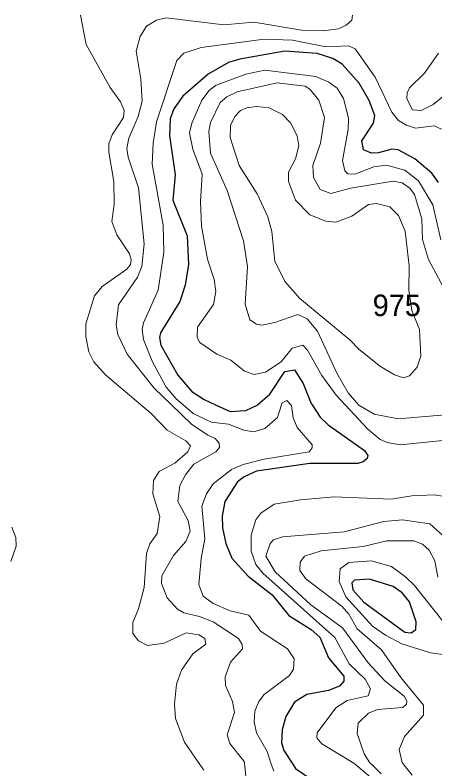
# Model space of a CAD drawing. Extents: x 473.9 to 500, y 7733.1 to 7760.8.
# Drawn here: x 478.365 to 479.923, y 7758.01 to 7760.81 of the extents above; entities that cross this region are included whole.
import ezdxf

# ---------------------------------------------------------------- set-up
doc = ezdxf.new("R2010")
doc.units = 0
doc.header["$LTSCALE"] = 0.032
doc.layers.add('1', color=7, linetype='Continuous', lineweight=25)
doc.layers.add('2', color=7, linetype='Continuous', lineweight=13)
doc.layers.add('21', color=7, linetype='Continuous')

msp = doc.modelspace()

# ---------------------------------------------------------------- linework, layer by layer
at = {"layer": '1'}
for points in [[(479.9359, 7760.1885), (479.9109, 7760.2228), (479.8488, 7760.2759), (479.7864, 7760.3088), (479.7626, 7760.3117), (479.7133, 7760.2975), (479.6877, 7760.2972), (479.6575, 7760.3096), (479.6518, 7760.3425), (479.6945, 7760.4077), (479.7004, 7760.4371), (479.6794, 7760.4924), (479.6419, 7760.5562), (479.5784, 7760.6277), (479.5444, 7760.6484), (479.4859, 7760.6671), (479.3663, 7760.6752), (479.1991, 7760.6461), (479.1569, 7760.6336), (479.0821, 7760.5898), (478.9876, 7760.5088), (478.954, 7760.4611), (478.9402, 7760.4249), (478.9377, 7760.3626), (478.9585, 7760.2165), (478.9505, 7760.1227), (479.0032, 7759.9898), (479.0083, 7759.8831), (478.9962, 7759.8062), (478.9763, 7759.7466), (478.9041, 7759.6293), (478.9007, 7759.6127), (478.9058, 7759.5838), (478.9686, 7759.4729), (479.0209, 7759.4124), (479.0668, 7759.382), (479.1086, 7759.3629), (479.1633, 7759.338), (479.2216, 7759.3412), (479.2635, 7759.3611), (479.2651, 7759.3625), (479.3104, 7759.4023), (479.3662, 7759.486), (479.4021, 7759.4922), (479.4336, 7759.4421), (479.4641, 7759.3667), (479.4673, 7759.3619), (479.4975, 7759.3162), (479.5264, 7759.2879), (479.6612, 7759.1933), (479.6737, 7759.1742), (479.6718, 7759.163), (479.6572, 7759.1503), (479.6367, 7759.1444), (479.4583, 7759.1444), (479.2613, 7759.116), (479.2148, 7759.0955), (479.1905, 7759.0763), (479.1434, 7759.0032), (479.1339, 7758.9487), (479.1352, 7758.9052)], [(479.1352, 7758.9052), (479.1471, 7758.8477), (479.1691, 7758.7927), (479.2295, 7758.7263), (479.3187, 7758.657), (479.381, 7758.5803), (479.4634, 7758.5276), (479.4965, 7758.4993), (479.5284, 7758.4228), (479.5846, 7758.3545), (479.5853, 7758.3358), (479.5686, 7758.3173), (479.5283, 7758.3019), (479.4475, 7758.2863), (479.4018, 7758.2581), (479.3693, 7758.2056), (479.3559, 7758.1561), (479.3541, 7758.1078), (479.3624, 7758.0794), (479.3959, 7758.0279), (479.4061, 7758.0123), (479.5146, 7757.9383)]]:
    msp.add_lwpolyline(points, dxfattribs=at)
msp.add_lwpolyline([(479.8533, 7758.5564), (479.828, 7758.631), (479.8011, 7758.6643), (479.7679, 7758.6881), (479.6805, 7758.7149), (479.6243, 7758.7119), (479.6148, 7758.7019), (479.6189, 7758.6756), (479.6594, 7758.6291), (479.8114, 7758.5186), (479.8349, 7758.5152), (479.8523, 7758.5279)], close=True, dxfattribs=at)
at = {"layer": '2'}
for points in [[(479.0651, 7758.0063), (479.0481, 7758.0311), (478.9943, 7758.1095), (478.9599, 7758.1971), (478.9561, 7758.2511), (478.9637, 7758.3257), (478.9825, 7758.3771), (479.0251, 7758.4375), (479.0726, 7758.4736), (479.0693, 7758.4944), (479.0464, 7758.5085), (479.0005, 7758.5155), (478.9179, 7758.4778), (478.8567, 7758.469), (478.8227, 7758.4861), (478.8026, 7758.5137), (478.8026, 7758.5542), (478.8231, 7758.6047), (478.8437, 7758.6838), (478.8532, 7758.81), (478.8655, 7758.8457), (478.8928, 7758.8843), (478.9022, 7758.9476), (478.8766, 7759.0322), (478.8785, 7759.0818), (478.8999, 7759.1144), (478.9574, 7759.1455), (479.0066, 7759.1876), (479.0164, 7759.2098), (478.9991, 7759.2292), (478.9293, 7759.2685), (478.8696, 7759.3305), (478.8303, 7759.3638), (478.7008, 7759.4736), (478.6573, 7759.5215), (478.6387, 7759.5588), (478.6281, 7759.6166), (478.6281, 7759.6626), (478.6594, 7759.767), (478.6888, 7759.8022), (478.7799, 7759.8664), (478.7929, 7759.8836), (478.7962, 7759.901), (478.7899, 7759.9235), (478.7431, 7759.9931), (478.7238, 7760.0427), (478.7326, 7760.108), (478.7317, 7760.1921), (478.7126, 7760.3005), (478.7126, 7760.3321), (478.7249, 7760.3652), (478.7673, 7760.4296), (478.7702, 7760.4553), (478.7561, 7760.4879), (478.7182, 7760.5401), (478.6283, 7760.7002), (478.6077, 7760.8089)], [(479.2234, 7757.9607), (479.216, 7758.0295), (479.2151, 7758.0375), (479.1617, 7758.1044), (479.1524, 7758.1367), (479.1788, 7758.2197), (479.1722, 7758.2613), (479.1453, 7758.32), (479.1449, 7758.3521), (479.1648, 7758.4063), (479.209, 7758.4562), (479.2075, 7758.4725), (479.1938, 7758.4948), (479.1, 7758.5566), (479.0492, 7758.5767), (478.9908, 7758.5897), (478.9672, 7758.604), (478.9297, 7758.6463), (478.9087, 7758.6989), (478.91, 7758.728), (478.953, 7758.8034), (478.9986, 7758.8549), (479.0146, 7758.8929), (479.0073, 7758.9326), (478.9687, 7759.0039), (478.9763, 7759.0623), (478.9977, 7759.102), (479.0289, 7759.1415), (479.1097, 7759.1883), (479.1231, 7759.2039), (479.1219, 7759.2203), (479.1079, 7759.2374), (479.0802, 7759.2493), (479.0192, 7759.2905), (478.9441, 7759.3634), (478.881, 7759.4247), (478.7815, 7759.5501), (478.7463, 7759.624), (478.7399, 7759.6595), (478.7491, 7759.7338), (478.8194, 7759.8359), (478.8358, 7759.8754), (478.8435, 7759.9596), (478.8234, 7760.1686), (478.7846, 7760.2823), (478.7801, 7760.3144), (478.7869, 7760.3525), (478.8224, 7760.4334), (478.8371, 7760.4903), (478.8322, 7760.5712), (478.8139, 7760.6751), (478.8286, 7760.7304), (478.8524, 7760.7679), (478.89, 7760.7913), (478.9252, 7760.7999), (479.1392, 7760.7733), (479.2512, 7760.7837), (479.4275, 7760.7541), (479.508, 7760.7516), (479.565, 7760.7589), (479.5936, 7760.7719), (479.6145, 7760.7909), (479.6172, 7760.8096)], [(478.8899, 7760.4136), (478.9652, 7760.6411), (478.9916, 7760.6676), (479.0555, 7760.6897), (479.2893, 7760.7202), (479.395, 7760.7163), (479.5176, 7760.6921), (479.6028, 7760.6953), (479.6266, 7760.6839), (479.7013, 7760.5787), (479.7636, 7760.4496), (479.7874, 7760.4187), (479.817, 7760.4003), (479.851, 7760.3898), (479.9198, 7760.3984), (479.9474, 7760.3865)], [(479.9363, 7760.6679), (479.8843, 7760.5943), (479.8282, 7760.5396), (479.8197, 7760.521), (479.8189, 7760.4983), (479.8397, 7760.458), (479.8724, 7760.4554), (479.9165, 7760.4778), (479.9941, 7760.5407)], [(479.9764, 7759.2319), (479.7938, 7759.2135), (479.7459, 7759.2221), (479.7194, 7759.2337), (479.6725, 7759.273), (479.5907, 7759.3615), (479.5563, 7759.3987), (479.503, 7759.4709), (479.4507, 7759.5656), (479.4332, 7759.5845), (479.3932, 7759.5726), (479.352, 7759.522), (479.2945, 7759.4838), (479.2522, 7759.4748), (479.2159, 7759.4869), (479.1653, 7759.5288), (479.1135, 7759.5502), (479.0508, 7759.5943), (479.0406, 7759.6121), (479.0414, 7759.6508), (479.101, 7759.735), (479.1104, 7759.7833), (479.1032, 7759.8277), (479.0787, 7759.9032), (479.0567, 7760.0261), (479.0533, 7760.1175), (479.059, 7760.2185), (479.0245, 7760.3117), (479.0125, 7760.3723), (479.0209, 7760.4088), (479.0582, 7760.4932), (479.0855, 7760.5295), (479.1086, 7760.5481), (479.2214, 7760.5904), (479.2914, 7760.6045), (479.4816, 7760.5818), (479.5294, 7760.561), (479.5599, 7760.5376), (479.5841, 7760.5), (479.6017, 7760.4265), (479.6016, 7760.3852), (479.5801, 7760.2694)], [(479.9816, 7759.7469), (479.899, 7759.9024), (479.8774, 7759.9768), (479.8743, 7760.0528), (479.8473, 7760.1439), (479.8296, 7760.1674), (479.8012, 7760.1871), (479.7684, 7760.1927), (479.6095, 7760.167), (479.5366, 7760.147), (479.4976, 7760.1624), (479.4719, 7760.2071), (479.4703, 7760.2512), (479.498, 7760.3343), (479.5132, 7760.4293), (479.4921, 7760.494), (479.4594, 7760.5344), (479.442, 7760.5458), (479.3381, 7760.5579), (479.1896, 7760.5246), (479.1504, 7760.5058), (479.1258, 7760.4853), (479.0897, 7760.4104), (479.0839, 7760.3779), (479.0897, 7760.2968), (479.1525, 7760.1585), (479.2132, 7759.9714), (479.227, 7759.8766), (479.2191, 7759.7367), (479.2359, 7759.6783), (479.2608, 7759.6614), (479.2812, 7759.6581), (479.3283, 7759.6678), (479.4142, 7759.6975), (479.4484, 7759.6817), (479.4878, 7759.6359), (479.5592, 7759.4801), (479.6011, 7759.4063), (479.6404, 7759.3615), (479.6407, 7759.3613), (479.6977, 7759.3271), (479.7861, 7759.3099), (479.9743, 7759.3269)], [(479.3246, 7758.002), (479.3157, 7758.0286), (479.3003, 7758.0748), (479.2604, 7758.1445), (479.2521, 7758.1849), (479.2543, 7758.2251), (479.2691, 7758.2612), (479.2898, 7758.2873), (479.3837, 7758.3574), (479.3984, 7758.3811), (479.4007, 7758.4194), (479.3758, 7758.4569), (479.2753, 7758.5221), (479.2327, 7758.5816), (479.1633, 7758.5973), (479.1001, 7758.6242), (479.0629, 7758.6521), (479.0469, 7758.6946), (479.0551, 7758.7921), (479.0694, 7758.8645), (479.0581, 7758.9857), (479.0759, 7759.0319), (479.1004, 7759.0691), (479.168, 7759.1221), (479.2111, 7759.141), (479.2898, 7759.1608), (479.4562, 7759.1881), (479.4674, 7759.2027), (479.4679, 7759.214), (479.4112, 7759.2787), (479.3971, 7759.3145), (479.3902, 7759.36), (479.3883, 7759.3621), (479.3734, 7759.3789), (479.3558, 7759.3697), (479.3534, 7759.3622), (479.3387, 7759.3153), (479.2924, 7759.2741), (479.2496, 7759.2626), (479.2142, 7759.2682), (479.1568, 7759.2905), (479.0925, 7759.2978), (479.0257, 7759.3306), (478.9876, 7759.3633), (478.9627, 7759.3847), (478.9261, 7759.4282), (478.8742, 7759.524), (478.8421, 7759.6053), (478.8372, 7759.6426), (478.8411, 7759.6671), (478.8961, 7759.7885), (478.9175, 7759.929), (478.9144, 7760.0298), (478.8742, 7760.2559), (478.8771, 7760.3345), (478.8899, 7760.4136)], [(479.5801, 7760.2694), (479.5891, 7760.2308), (479.6003, 7760.2204), (479.6258, 7760.2186), (479.6967, 7760.2458), (479.743, 7760.2522), (479.8113, 7760.2342), (479.8622, 7760.1943), (479.9154, 7760.1054), (479.9448, 7759.9745)], [(479.6841, 7757.9797), (479.6294, 7758.0258), (479.6221, 7758.0319), (479.5038, 7758.1041), (479.4847, 7758.1261), (479.4858, 7758.1449), (479.5547, 7758.237), (479.597, 7758.2647), (479.6754, 7758.2818), (479.6835, 7758.3083), (479.664, 7758.3431), (479.6051, 7758.4001), (479.5518, 7758.4979), (479.2848, 7758.7376), (479.2588, 7758.7692), (479.2407, 7758.8185), (479.2406, 7758.8779), (479.2578, 7758.9352), (479.2774, 7758.9606), (479.3262, 7758.9937), (479.4238, 7759.0101), (479.5485, 7759.0206), (479.7605, 7759.0125), (479.8371, 7759.0246), (479.9206, 7759.0278), (479.9818, 7759.0187)], [(480.01, 7758.825), (479.9036, 7758.9203), (479.8022, 7758.9352), (479.7331, 7758.9294), (479.5856, 7758.8903), (479.3568, 7758.8727), (479.3237, 7758.861), (479.311, 7758.8473), (479.2957, 7758.8001), (479.3304, 7758.7421), (479.4626, 7758.6199), (479.5801, 7758.534), (479.6753, 7758.4039), (479.7369, 7758.338), (479.8084, 7758.2806), (479.8192, 7758.2618), (479.8177, 7758.2508), (479.8041, 7758.2383), (479.7101, 7758.2313), (479.6769, 7758.217), (479.6384, 7758.1804), (479.6343, 7758.1414), (479.6599, 7758.0663), (479.6818, 7758.0336), (479.6902, 7758.0252), (479.7232, 7757.9924)], [(478.3525, 7758.9079), (478.3683, 7758.8693), (478.3691, 7758.8372), (478.3487, 7758.7802)], [(479.5788, 7758.6133), (479.4445, 7758.7162), (479.4217, 7758.7472), (479.4223, 7758.7785), (479.4384, 7758.8002), (479.5009, 7758.8201), (479.6564, 7758.8364), (479.7448, 7758.8573), (479.8445, 7758.8573), (479.8767, 7758.8444), (479.9012, 7758.8225), (479.9225, 7758.7825), (479.9339, 7758.723)], [(479.9898, 7758.4309), (479.9067, 7758.442), (479.7997, 7758.4754), (479.7396, 7758.5071), (479.6913, 7758.5411), (479.5926, 7758.65), (479.568, 7758.7069), (479.571, 7758.7531), (479.6029, 7758.7767), (479.6869, 7758.7833), (479.7617, 7758.7619), (479.814, 7758.724), (479.8473, 7758.6912), (479.9905, 7758.5112)], [(479.8385, 7757.9873), (479.8087, 7758.0241), (479.8009, 7758.0338), (479.7905, 7758.082), (479.8097, 7758.1307), (479.8811, 7758.2098), (479.8804, 7758.2472), (479.796, 7758.3504), (479.7248, 7758.4527), (479.6349, 7758.5308), (479.603, 7758.5852), (479.5788, 7758.6133)]]:
    msp.add_lwpolyline(points, dxfattribs=at)
msp.add_lwpolyline([(479.871, 7759.5436), (479.8654, 7759.6423), (479.8371, 7759.713), (479.8259, 7759.7886), (479.8276, 7759.8782), (479.8126, 7760.0078), (479.7874, 7760.0657), (479.7562, 7760.097), (479.7067, 7760.11), (479.6764, 7760.1064), (479.6141, 7760.0631), (479.5557, 7760.0407), (479.5176, 7760.0446), (479.4592, 7760.0679), (479.4054, 7760.1219), (479.3795, 7760.1913), (479.3802, 7760.2264), (479.4058, 7760.2757), (479.4185, 7760.3246), (479.4122, 7760.3611), (479.3873, 7760.4094), (479.3578, 7760.4408), (479.3085, 7760.4654), (479.2609, 7760.4701), (479.2255, 7760.4653), (479.2021, 7760.4548), (479.1802, 7760.4326), (479.1639, 7760.3997), (479.1628, 7760.3551), (479.1968, 7760.2516), (479.2632, 7760.1461), (479.3033, 7760.061), (479.3172, 7760.0057), (479.3289, 7759.8947), (479.3678, 7759.8193), (479.4217, 7759.7573), (479.6069, 7759.6038), (479.642, 7759.5681), (479.7212, 7759.505), (479.7728, 7759.4737), (479.8059, 7759.462), (479.8292, 7759.4697), (479.8574, 7759.5028)], close=True, dxfattribs=at)

# ---------------------------------------------------------------- texts
at = {"layer": '21'}
msp.add_text('975', height=0.08, dxfattribs=at).set_placement((479.6921, 7759.6918))

doc.saveas('drawing.dxf')
